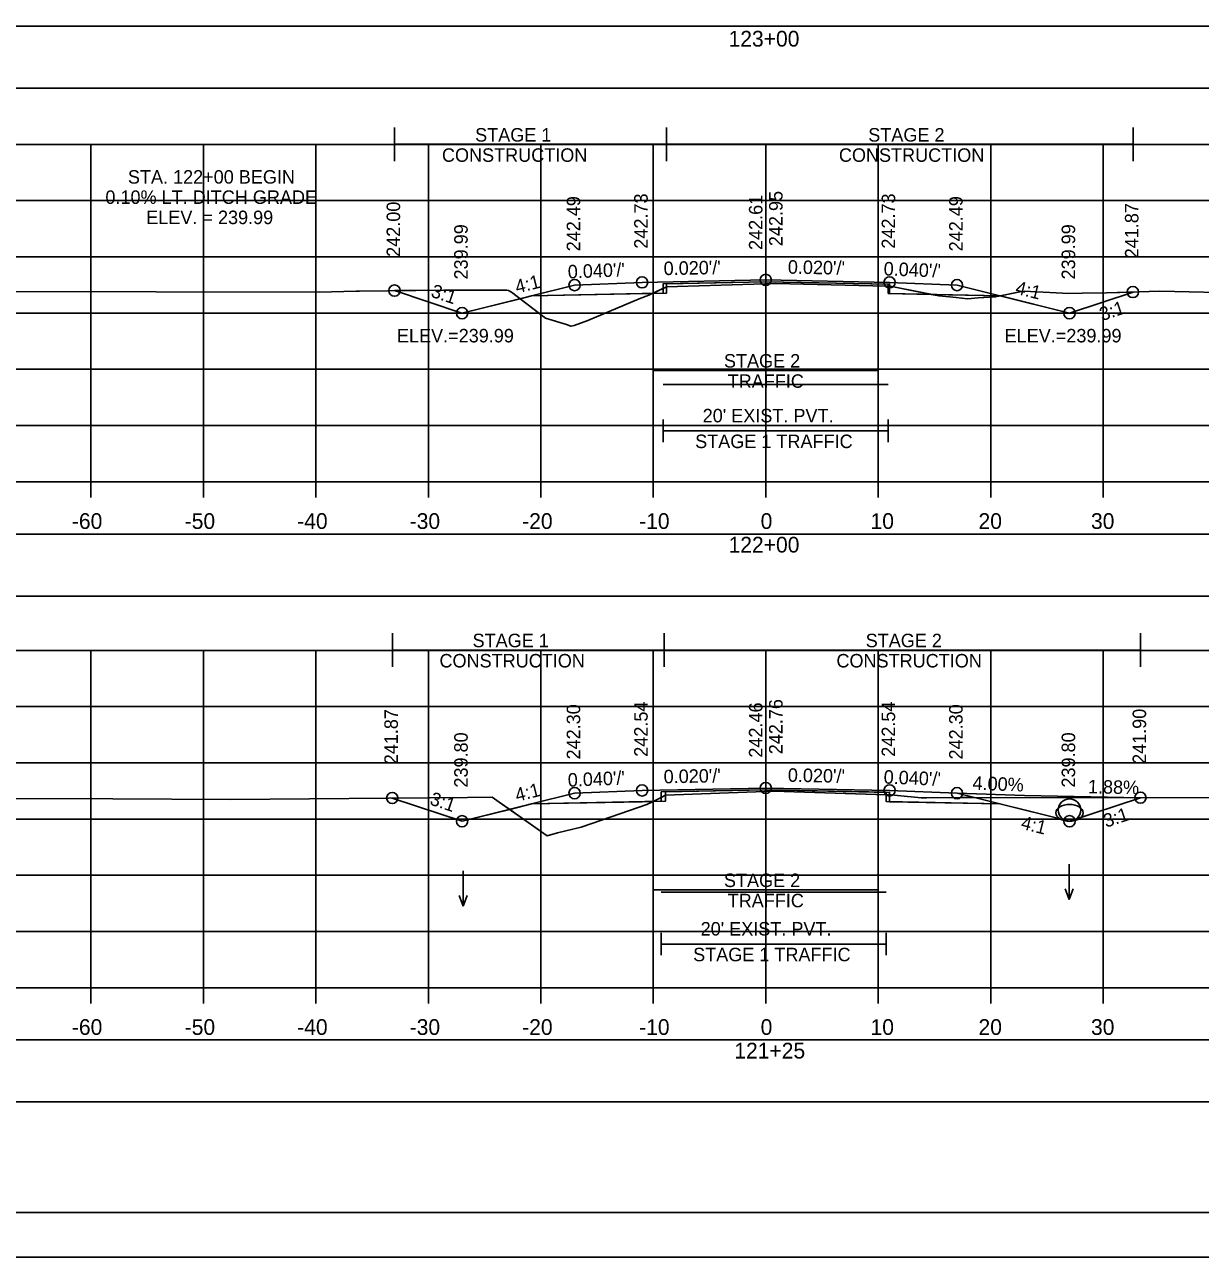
# Model space of a CAD drawing. Extents: x 1369627 to 1374022, y 380035 to 398173.
# Drawn here: x 1370113.4 to 1370217.9, y 381741.6 to 381851.2 of the extents above; entities that cross this region are included whole.
import ezdxf

# ---------------------------------------------------------------- set-up
doc = ezdxf.new("R2010")
doc.units = 0
for name, color, linetype in [('Default', 7, 'Continuous'), ('R_Alt Surface', 7, 'Continuous'), ('R_Axis', 7, 'Continuous'), ('R_Axis Annot', 7, 'Continuous'), ('R_Border', 7, 'Continuous'), ('R_Border Notes', 7, 'Continuous'), ('R_Drive', 7, 'Continuous'), ('R_Exist Surface', 7, 'Continuous'), ('R_Fin Surface', 7, 'Continuous'), ('R_Grid', 7, 'Continuous'), ('R_MOT', 7, 'Continuous'), ('R_No Plot', 7, 'Continuous'), ('R_Water', 7, 'Continuous'), ('R_Water Annot', 7, 'Continuous'), ('R_Xsect Elev', 7, 'Continuous'), ('R_Xsect Slope', 7, 'Continuous'), ('T_Vehicle Path Lt Major', 7, 'Continuous'), ('T_Vehicle Path Lt Minor', 7, 'Continuous'), ('T_Vehicle Path Rt', 7, 'Continuous')]:
    doc.layers.add(name, color=color, linetype=linetype)

msp = doc.modelspace()

# ---------------------------------------------------------------- linework, layer by layer
at = {"layer": 'Default'}
for points in [[(1370029.24, 381845.56), (1370329.24, 381845.56), (1370329.24, 381851.08), (1370029.24, 381851.08)], [(1370029.24, 381800.39), (1370329.24, 381800.39), (1370329.24, 381805.91), (1370029.24, 381805.91)], [(1370029.24, 381755.41), (1370329.24, 381755.41), (1370329.24, 381760.93), (1370029.24, 381760.93)]]:
    msp.add_lwpolyline(points, close=True, dxfattribs=at)
at = {"layer": 'R_Alt Surface'}
for points in [[(1370158.41, 381827.1), (1370170.13, 381827.33), (1370170.13, 381828.17), (1370179.24, 381828.35), (1370190.13, 381828.13), (1370190.13, 381827.3), (1370200.07, 381827.1)], [(1370158.41, 381781.9), (1370169.95, 381782.14), (1370169.95, 381782.97), (1370179.24, 381783.15), (1370189.95, 381782.94), (1370189.95, 381782.11), (1370200.07, 381781.9)]]:
    msp.add_lwpolyline(points, dxfattribs=at)
at = {"layer": 'R_Axis'}
for p, q in [((1370029.24, 381810.56), (1370329.24, 381810.56)), ((1370119.24, 381809.16), (1370119.24, 381810.56)), ((1370129.24, 381809.16), (1370129.24, 381810.56)), ((1370139.24, 381809.16), (1370139.24, 381810.56)), ((1370149.24, 381809.16), (1370149.24, 381810.56)), ((1370159.24, 381809.16), (1370159.24, 381810.56)), ((1370169.24, 381809.16), (1370169.24, 381810.56)), ((1370179.24, 381809.16), (1370179.24, 381810.56)), ((1370189.24, 381809.16), (1370189.24, 381810.56)), ((1370199.24, 381809.16), (1370199.24, 381810.56)), ((1370209.24, 381809.16), (1370209.24, 381810.56)), ((1370029.24, 381765.56), (1370329.24, 381765.56)), ((1370119.24, 381764.16), (1370119.24, 381765.56)), ((1370129.24, 381764.16), (1370129.24, 381765.56)), ((1370139.24, 381764.16), (1370139.24, 381765.56)), ((1370149.24, 381764.16), (1370149.24, 381765.56)), ((1370159.24, 381764.16), (1370159.24, 381765.56)), ((1370169.24, 381764.16), (1370169.24, 381765.56)), ((1370179.24, 381764.16), (1370179.24, 381765.56)), ((1370189.24, 381764.16), (1370189.24, 381765.56)), ((1370199.24, 381764.16), (1370199.24, 381765.56)), ((1370209.24, 381764.16), (1370209.24, 381765.56))]:
    msp.add_line(p, q, dxfattribs=at)
at = {"layer": 'R_Border'}
msp.add_line((1370337.42, 381745.56), (1370021.24, 381745.56), dxfattribs=at)
at = {"layer": 'R_Drive'}
for p, q in [((1370196.24, 381782.86), (1370202.23, 381782.65)), ((1370202.23, 381782.65), (1370212.55, 381782.46))]:
    msp.add_line(p, q, dxfattribs=at)
at = {"layer": 'R_Exist Surface'}
for points in [[(1370110.53, 381827.48), (1370139.53, 381827.42), (1370142.83, 381827.51), (1370142.9, 381827.51), (1370142.93, 381827.51), (1370143.13, 381827.52), (1370150.63, 381827.61), (1370152.48, 381827.6), (1370155.97, 381827.6), (1370156.21, 381827.59), (1370156.38, 381827.58), (1370156.62, 381827.43), (1370159.65, 381825.12), (1370161.52, 381824.53), (1370161.92, 381824.38), (1370162.19, 381824.45), (1370163.43, 381824.89), (1370167.99, 381826.82), (1370168.84, 381827.16), (1370169.15, 381827.31), (1370170.42, 381827.88), (1370174.28, 381828.01), (1370180.13, 381828.2), (1370188.75, 381827.99), (1370190.36, 381827.94), (1370190.73, 381827.87), (1370194.64, 381827.08), (1370196.17, 381826.95), (1370197.18, 381826.82), (1370198.13, 381826.92), (1370199.64, 381826.99), (1370201.97, 381827.48), (1370202.2, 381827.5), (1370206.17, 381827.31), (1370207.38, 381827.33), (1370209.53, 381827.36), (1370214.26, 381827.5), (1370222.06, 381827.32)], [(1370106.65, 381782.4), (1370121.2, 381782.36), (1370131.65, 381782.31), (1370152.73, 381782.48), (1370154.92, 381782.5), (1370155.54, 381782.07), (1370159.81, 381779.08), (1370160.72, 381779.32), (1370162.84, 381779.85), (1370165.49, 381780.77), (1370168.67, 381781.84), (1370169.94, 381782.49), (1370170.32, 381782.68), (1370171.91, 381782.74), (1370179.95, 381783.05), (1370190.01, 381782.72), (1370190.33, 381782.71), (1370190.39, 381782.7), (1370190.94, 381782.65), (1370193.04, 381782.46), (1370193.53, 381782.46), (1370196.72, 381782.47), (1370220.18, 381782.46)]]:
    msp.add_lwpolyline(points, dxfattribs=at)
at = {"layer": 'R_Fin Surface'}
for points in [[(1370146.22, 381827.56), (1370152.23, 381825.55), (1370152.24, 381825.55), (1370158.41, 381827.1), (1370162.24, 381828.05), (1370168.24, 381828.29), (1370179.24, 381828.51), (1370190.24, 381828.29), (1370196.24, 381828.05), (1370200.05, 381827.1), (1370206.24, 381825.55), (1370206.25, 381825.55), (1370211.89, 381827.43)], [(1370146.03, 381782.43), (1370152.24, 381780.36), (1370158.41, 381781.9), (1370162.24, 381782.86), (1370168.24, 381783.1), (1370179.24, 381783.32), (1370190.24, 381783.1), (1370196.24, 381782.86), (1370200.05, 381781.9), (1370206.24, 381780.36), (1370212.55, 381782.46)]]:
    msp.add_lwpolyline(points, dxfattribs=at)
at = {"layer": 'R_Grid'}
for p, q in [((1370029.24, 381840.56), (1370329.24, 381840.56)), ((1370119.24, 381810.56), (1370119.24, 381840.56)), ((1370129.24, 381810.56), (1370129.24, 381840.56)), ((1370139.24, 381810.56), (1370139.24, 381840.56)), ((1370149.24, 381810.56), (1370149.24, 381840.56)), ((1370159.24, 381810.56), (1370159.24, 381840.56)), ((1370169.24, 381810.56), (1370169.24, 381840.56)), ((1370179.24, 381810.56), (1370179.24, 381840.56)), ((1370189.24, 381810.56), (1370189.24, 381840.56)), ((1370199.24, 381810.56), (1370199.24, 381840.56)), ((1370209.24, 381810.56), (1370209.24, 381840.56)), ((1370029.24, 381835.56), (1370329.24, 381835.56)), ((1370029.24, 381830.56), (1370329.24, 381830.56)), ((1370029.24, 381825.56), (1370329.24, 381825.56)), ((1370029.24, 381820.56), (1370329.24, 381820.56)), ((1370029.24, 381815.56), (1370329.24, 381815.56)), ((1370029.24, 381810.56), (1370329.24, 381810.56)), ((1370029.24, 381795.56), (1370329.24, 381795.56)), ((1370119.24, 381765.56), (1370119.24, 381795.56)), ((1370129.24, 381765.56), (1370129.24, 381795.56)), ((1370139.24, 381765.56), (1370139.24, 381795.56)), ((1370149.24, 381765.56), (1370149.24, 381795.56)), ((1370159.24, 381765.56), (1370159.24, 381795.56)), ((1370169.24, 381765.56), (1370169.24, 381795.56)), ((1370179.24, 381765.56), (1370179.24, 381795.56)), ((1370189.24, 381765.56), (1370189.24, 381795.56)), ((1370199.24, 381765.56), (1370199.24, 381795.56)), ((1370209.24, 381765.56), (1370209.24, 381795.56)), ((1370029.24, 381790.56), (1370329.24, 381790.56)), ((1370029.24, 381785.56), (1370329.24, 381785.56)), ((1370029.24, 381780.56), (1370329.24, 381780.56)), ((1370029.24, 381775.56), (1370329.24, 381775.56)), ((1370029.24, 381770.56), (1370329.24, 381770.56)), ((1370029.24, 381765.56), (1370329.24, 381765.56))]:
    msp.add_line(p, q, dxfattribs=at)
at = {"layer": 'R_MOT'}
for p, q in [((1370146.23, 381839.07), (1370146.23, 381842.07)), ((1370170.42, 381839.07), (1370170.42, 381842.07)), ((1370211.89, 381839.07), (1370211.89, 381842.07)), ((1370146.23, 381840.57), (1370211.89, 381840.57)), ((1370169.24, 381821.45), (1370169.24, 381819.45)), ((1370189.24, 381821.45), (1370189.24, 381819.45)), ((1370169.24, 381820.45), (1370189.24, 381820.45)), ((1370170.13, 381816.08), (1370170.13, 381814.08)), ((1370190.13, 381816.08), (1370190.13, 381814.08)), ((1370170.13, 381815.08), (1370190.13, 381815.08)), ((1370146.06, 381794.09), (1370146.06, 381797.09)), ((1370170.2, 381794.09), (1370170.2, 381797.09)), ((1370212.55, 381794.09), (1370212.55, 381797.09)), ((1370146.06, 381795.59), (1370212.55, 381795.59)), ((1370169.24, 381775.25), (1370169.24, 381773.25)), ((1370189.24, 381775.25), (1370189.24, 381773.25)), ((1370169.24, 381774.25), (1370189.24, 381774.25)), ((1370169.95, 381770.44), (1370169.95, 381768.44)), ((1370189.95, 381770.44), (1370189.95, 381768.44)), ((1370169.95, 381769.44), (1370189.95, 381769.44))]:
    msp.add_line(p, q, dxfattribs=at)
at = {"layer": 'R_No Plot'}
msp.add_line((1370008.84, 381741.58), (1370342.17, 381741.58), dxfattribs=at)
for points in [[(1370008.83, 381954.92), (1370342.17, 381954.92), (1370342.17, 381741.58), (1370008.83, 381741.58)], [(1370255.16, 381951.02), (1370274.78, 381951.02), (1370274.78, 381941.14), (1370290.89, 381941.14), (1370314.09, 381941.14), (1370314.09, 381908.47), (1370337.3, 381908.47), (1370337.42, 381745.56), (1370021.24, 381745.56), (1370021.24, 381951.02)]]:
    msp.add_lwpolyline(points, close=True, dxfattribs=at)
for points in [[(1370158.41, 381827.1), (1370168.24, 381827.29), (1370170.42, 381827.34), (1370170.42, 381828.17), (1370179.24, 381828.35), (1370190.24, 381828.13), (1370190.24, 381827.3), (1370190.24, 381827.3), (1370200.05, 381827.1)], [(1370170.13, 381819.2), (1370190.13, 381819.2)], [(1370158.41, 381781.9), (1370168.24, 381782.1), (1370170.32, 381782.14), (1370170.32, 381782.97), (1370179.24, 381783.15), (1370190.24, 381782.93), (1370190.24, 381782.1), (1370190.24, 381782.1), (1370200.05, 381781.9)], [(1370169.95, 381774.05), (1370189.95, 381774.05)]]:
    msp.add_lwpolyline(points, dxfattribs=at)
for centre, radius in [((1370179.24, 381828.51), 0.5), ((1370146.23, 381827.56), 0.5), ((1370162.24, 381828.05), 0.5), ((1370168.24, 381828.29), 0.5), ((1370190.24, 381828.29), 0.5), ((1370196.24, 381828.05), 0.5), ((1370211.87, 381827.43), 0.5), ((1370152.24, 381825.55), 0.5), ((1370206.24, 381825.55), 0.5), ((1370146.03, 381782.43), 0.5), ((1370162.24, 381782.86), 0.5), ((1370168.24, 381783.1), 0.5), ((1370179.24, 381783.32), 0.5), ((1370190.24, 381783.1), 0.5), ((1370196.24, 381782.86), 0.5), ((1370212.55, 381782.46), 0.5), ((1370206.24, 381781.36), 1), ((1370152.24, 381780.36), 0.5), ((1370206.24, 381780.36), 0.5)]:
    msp.add_circle(centre, radius, dxfattribs=at)
at = {"layer": 'R_Water'}
msp.add_ellipse((1370206.24, 381781.11), major_axis=(1.21, 0), ratio=0.62069, dxfattribs=at)
at = {"layer": 'R_Water Annot'}
for p, q in [((1370206.21, 381776.54), (1370206.21, 381773.4)), ((1370152.34, 381775.95), (1370152.34, 381772.81)), ((1370206.21, 381773.4), (1370205.86, 381774.36)), ((1370206.21, 381773.4), (1370206.56, 381774.36)), ((1370152.34, 381772.81), (1370151.99, 381773.77)), ((1370152.34, 381772.81), (1370152.69, 381773.77))]:
    msp.add_line(p, q, dxfattribs=at)
at = {"layer": 'R_Xsect Elev'}
for p, q in [((1370179.24, 381828.17), (1370179.24, 381838.17)), ((1370179.24, 381783.02), (1370179.24, 381793.02))]:
    msp.add_line(p, q, dxfattribs=at)
at = {"layer": 'T_Vehicle Path Lt Major'}
msp.add_lwpolyline([(1370196.24, 381782.86), (1370202.23, 381782.65), (1370212.55, 381782.46), (1370206.24, 381780.36)], close=True, dxfattribs=at)
at = {"layer": 'T_Vehicle Path Lt Minor'}
for p, q in [((1370202.23, 381782.65), (1370196.24, 381782.86)), ((1370196.24, 381782.86), (1370197.8, 381782.47)), ((1370197.8, 381782.47), (1370212.55, 381782.46)), ((1370212.55, 381782.46), (1370202.23, 381782.65))]:
    msp.add_line(p, q, dxfattribs=at)
at = {"layer": 'T_Vehicle Path Rt'}
for p, q in [((1370190.13, 381827.95), (1370190.13, 381828.13)), ((1370190.13, 381827.95), (1370190.13, 381827.3)), ((1370157.39, 381826.84), (1370156.62, 381827.43)), ((1370158.41, 381827.1), (1370157.39, 381826.84)), ((1370168.24, 381827.29), (1370158.41, 381827.1)), ((1370169.16, 381827.31), (1370168.24, 381827.29)), ((1370170.13, 381827.75), (1370169.16, 381827.31)), ((1370169.16, 381827.31), (1370170.13, 381827.33)), ((1370170.13, 381827.33), (1370170.13, 381827.75)), ((1370190.13, 381827.3), (1370193.95, 381827.22)), ((1370200.05, 381827.1), (1370193.95, 381827.22)), ((1370200.1, 381827.09), (1370200.05, 381827.1)), ((1370200.1, 381827.09), (1370206.24, 381825.55)), ((1370206.24, 381825.55), (1370211.89, 381827.43)), ((1370189.95, 381782.72), (1370189.95, 381782.94)), ((1370156.47, 381781.41), (1370155.54, 381782.07)), ((1370158.41, 381781.9), (1370156.47, 381781.41)), ((1370169.22, 381782.12), (1370158.41, 381781.9)), ((1370169.94, 381782.49), (1370169.22, 381782.12)), ((1370169.22, 381782.12), (1370169.95, 381782.14)), ((1370169.95, 381782.14), (1370169.95, 381782.49)), ((1370189.95, 381782.72), (1370189.95, 381782.11)), ((1370189.95, 381782.11), (1370200.04, 381781.9)), ((1370212.55, 381782.46), (1370197.8, 381782.47)), ((1370197.8, 381782.47), (1370200.05, 381781.9)), ((1370200.04, 381781.9), (1370197.8, 381782.47))]:
    msp.add_line(p, q, dxfattribs=at)
for points in [[(1370190.13, 381828.13), (1370179.24, 381828.35), (1370170.13, 381828.17), (1370170.13, 381827.75)], [(1370170.13, 381827.75), (1370170.42, 381827.88), (1370174.28, 381828.01), (1370180.13, 381828.2), (1370188.75, 381827.99), (1370190.13, 381827.95)], [(1370193.95, 381827.22), (1370190.73, 381827.87), (1370190.36, 381827.94), (1370190.13, 381827.95)], [(1370156.62, 381827.43), (1370156.38, 381827.58), (1370156.21, 381827.59), (1370155.97, 381827.6), (1370152.48, 381827.6), (1370150.63, 381827.61), (1370146.22, 381827.56)], [(1370146.22, 381827.56), (1370152.23, 381825.55), (1370157.39, 381826.84)], [(1370157.39, 381826.84), (1370159.65, 381825.12), (1370161.52, 381824.53), (1370161.92, 381824.38), (1370162.19, 381824.45), (1370163.43, 381824.89), (1370167.99, 381826.82), (1370168.84, 381827.16), (1370169.15, 381827.31)], [(1370169.15, 381827.31), (1370169.16, 381827.31)], [(1370193.95, 381827.22), (1370194.64, 381827.08), (1370196.17, 381826.95), (1370197.18, 381826.82), (1370198.13, 381826.92), (1370199.64, 381826.99), (1370200.1, 381827.09)], [(1370193.95, 381827.22), (1370193.95, 381827.22)], [(1370211.89, 381827.43), (1370209.53, 381827.36), (1370207.38, 381827.33), (1370206.17, 381827.31), (1370202.2, 381827.5), (1370201.97, 381827.48), (1370200.1, 381827.09)], [(1370189.95, 381782.94), (1370179.24, 381783.15), (1370169.95, 381782.97), (1370169.95, 381782.49)], [(1370169.95, 381782.49), (1370170.32, 381782.68), (1370171.91, 381782.74), (1370179.95, 381783.05), (1370189.95, 381782.72)], [(1370155.54, 381782.07), (1370154.92, 381782.5), (1370152.73, 381782.48), (1370146.03, 381782.43)], [(1370146.03, 381782.43), (1370152.24, 381780.36), (1370156.47, 381781.41)], [(1370156.47, 381781.41), (1370159.81, 381779.08), (1370160.72, 381779.32), (1370162.84, 381779.85), (1370165.49, 381780.77), (1370168.67, 381781.84), (1370169.22, 381782.12)], [(1370169.95, 381782.49), (1370169.94, 381782.49)], [(1370190.24, 381782.71), (1370190.01, 381782.72), (1370189.95, 381782.72)], [(1370197.8, 381782.47), (1370196.72, 381782.47), (1370193.53, 381782.46), (1370193.04, 381782.46), (1370190.94, 381782.65), (1370190.39, 381782.7), (1370190.33, 381782.71), (1370190.24, 381782.71)], [(1370200.05, 381781.9), (1370206.24, 381780.36), (1370212.55, 381782.46)]]:
    msp.add_lwpolyline(points, dxfattribs=at)

# ---------------------------------------------------------------- texts
at = {"layer": 'R_Axis Annot'}
for s, height, p in [('123+00', 1.4, (1370175.93, 381849.26)), ("20' EXIST. PVT.", 1.2, (1370173.63, 381815.84)), ('-60', 1.4, (1370117.55, 381806.36)), ('-50', 1.4, (1370127.58, 381806.36)), ('-40', 1.4, (1370137.58, 381806.36)), ('-30', 1.4, (1370147.58, 381806.36)), ('-20', 1.4, (1370157.58, 381806.36)), ('-10', 1.4, (1370167.98, 381806.36)), ('0', 1.4, (1370178.78, 381806.36)), ('10', 1.4, (1370188.55, 381806.36)), ('20', 1.4, (1370198.15, 381806.36)), ('30', 1.4, (1370208.15, 381806.36)), ('122+00', 1.4, (1370175.93, 381804.26)), ("20' EXIST. PVT.", 1.2, (1370173.45, 381770.2)), ('-60', 1.4, (1370117.55, 381761.36)), ('-50', 1.4, (1370127.58, 381761.36)), ('-40', 1.4, (1370137.58, 381761.36)), ('-30', 1.4, (1370147.58, 381761.36)), ('-20', 1.4, (1370157.58, 381761.36)), ('-10', 1.4, (1370167.98, 381761.36)), ('0', 1.4, (1370178.78, 381761.36)), ('10', 1.4, (1370188.55, 381761.36)), ('20', 1.4, (1370198.15, 381761.36)), ('30', 1.4, (1370208.15, 381761.36)), ('121+25', 1.4, (1370176.44, 381759.26))]:
    msp.add_text(s, height=height, dxfattribs=at).set_placement(p)
at = {"layer": 'R_Border Notes'}
for p in [(1370146.45, 381822.95), (1370200.47, 381822.95)]:
    msp.add_text('ELEV.=239.99', height=1.2, dxfattribs=at).set_placement(p)
at = {"layer": 'R_MOT'}
for s, p in [('STAGE 1', (1370153.4, 381840.81)), ('STAGE 2', (1370188.35, 381840.81)), ('CONSTRUCTION', (1370150.45, 381839.01)), ('CONSTRUCTION', (1370185.74, 381839.01)), ('STAGE 2', (1370175.52, 381820.71)), ('TRAFFIC', (1370175.85, 381818.91)), ('STAGE 1 TRAFFIC', (1370172.96, 381813.55)), ('STAGE 1', (1370153.17, 381795.84)), ('STAGE 2', (1370188.12, 381795.84)), ('CONSTRUCTION', (1370150.23, 381794.04)), ('CONSTRUCTION', (1370185.52, 381794.04)), ('STAGE 2', (1370175.52, 381774.51)), ('TRAFFIC', (1370175.85, 381772.71)), ('STAGE 1 TRAFFIC', (1370172.78, 381767.91))]:
    msp.add_text(s, height=1.2, dxfattribs=at).set_placement(p)
at = {"layer": 'R_Xsect Elev'}
for s, p in [('STA. 122+00 BEGIN', (1370122.53, 381837.07)), ('0.10% LT. DITCH GRADE', (1370120.53, 381835.27)), ('ELEV. = 239.99', (1370124.16, 381833.47))]:
    msp.add_text(s, height=1.2, dxfattribs=at).set_placement(p)
for s, rotation, p in [('242.49', 90, (1370162.74, 381831.05)), ('242.73', 90, (1370168.74, 381831.29)), ('242.61', 90, (1370178.94, 381831.17)), ('242.95', 90, (1370180.73, 381831.51)), ('242.73', 90, (1370190.74, 381831.29)), ('242.49', 90, (1370196.74, 381831.05)), ('242.00', 90, (1370146.73, 381830.56)), ('241.87', 90, (1370212.37, 381830.43)), ('239.99', 90, (1370152.74, 381828.55)), ('239.99', 90, (1370206.74, 381828.55)), ('242.30', 90, (1370162.74, 381785.86)), ('242.54', 90, (1370168.74, 381786.1)), ('242.46', 90, (1370178.94, 381786.02)), ('242.76', 90, (1370180.73, 381786.32)), ('242.54', 90, (1370190.74, 381786.1)), ('242.30', 90, (1370196.74, 381785.86)), ('241.87', 90, (1370146.53, 381785.43)), ('241.90', 90, (1370213.05, 381785.46)), ('239.80', 90, (1370152.74, 381783.36)), ('239.80', 90, (1370206.74, 381783.36)), ('4.00%', 357.7094, (1370197.6, 381783.18)), ('1.88%', 358.9221, (1370207.87, 381782.85))]:
    msp.add_text(s, height=1.2, rotation=rotation, dxfattribs=at).set_placement(p)
at = {"layer": 'R_Xsect Slope'}
for s, rotation, p in [("0.040'/'", 2.2906, (1370161.66, 381828.63)), ("0.020'/'", 1.1458, (1370170.17, 381828.93)), ("0.020'/'", 358.8542, (1370181.19, 381829.07)), ("0.040'/'", 357.7094, (1370189.7, 381828.92)), ('4:1', 14.0362, (1370157.12, 381827.29)), ('3:1', 341.5651, (1370149.39, 381827.03)), ('4:1', 345.9638, (1370201.36, 381827.29)), ('3:1', 18.4349, (1370209.14, 381824.84)), ("0.020'/'", 1.1458, (1370170.17, 381783.73)), ("0.020'/'", 358.8542, (1370181.19, 381783.88)), ("0.040'/'", 2.2906, (1370161.66, 381783.43)), ("0.040'/'", 357.7094, (1370189.7, 381783.72)), ('3:1', 341.5651, (1370149.29, 381781.87)), ('4:1', 14.0362, (1370157.12, 381782.09)), ('4:1', 345.9638, (1370201.85, 381779.71)), ('3:1', 18.4349, (1370209.49, 381779.78))]:
    msp.add_text(s, height=1.2, rotation=rotation, dxfattribs=at).set_placement(p)

doc.saveas('drawing.dxf')
